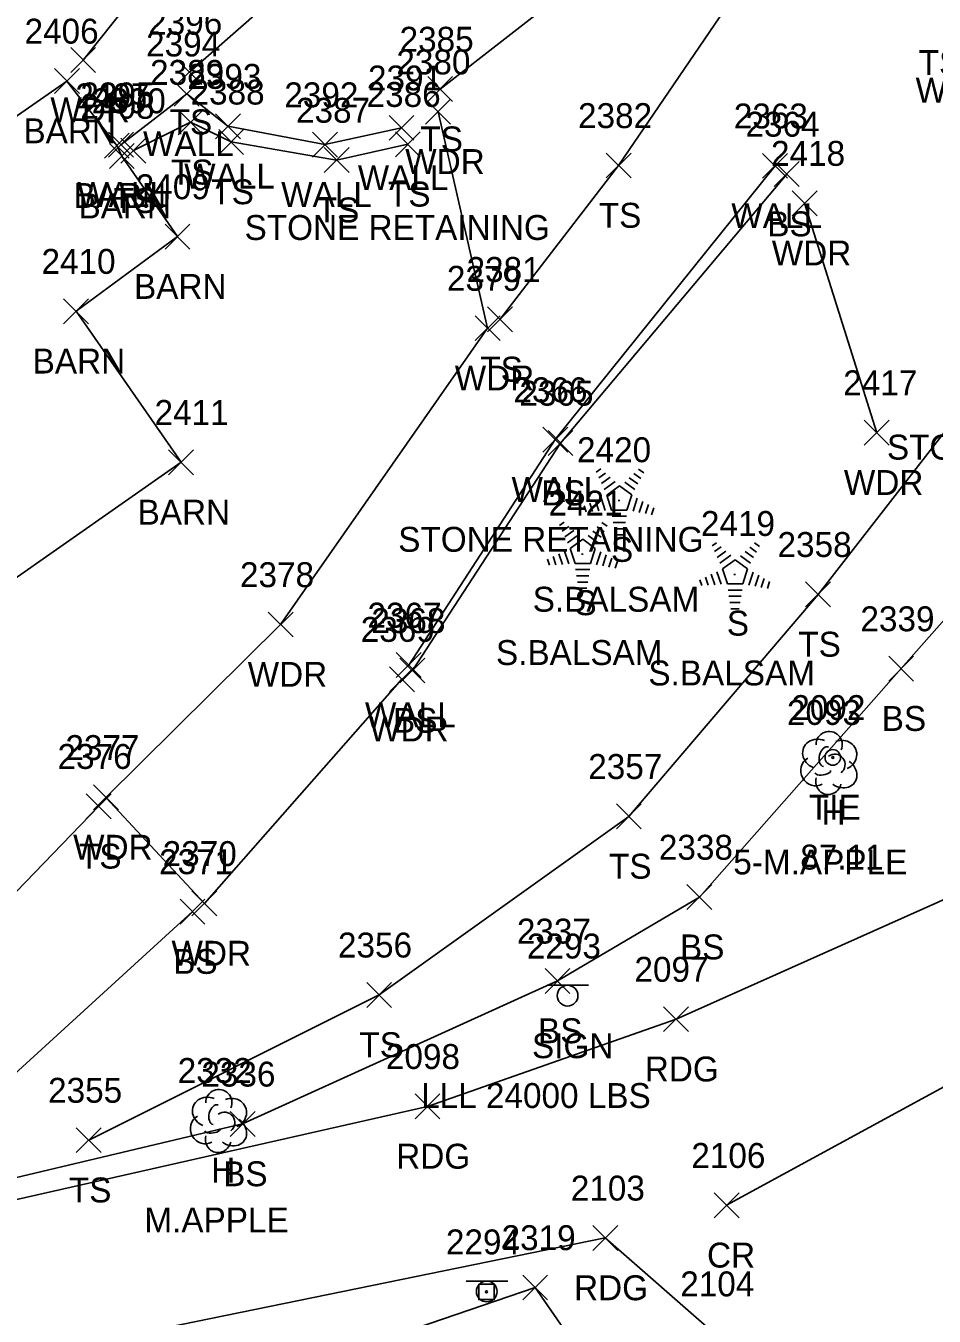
# Model space of a CAD drawing. Extents: x 1633660 to 1636532, y 388643 to 392631.
# Drawn here: x 1634544.1 to 1634617, y 389113.6 to 389217.2 of the extents above; entities that cross this region are included whole.
import ezdxf

# ---------------------------------------------------------------- set-up
doc = ezdxf.new("R2010")
doc.units = 0
for name, color, linetype in [('C_A', 7, 'Continuous'), ('C_C', 7, 'Continuous'), ('C_I', 7, 'Continuous'), ('CBP', 7, 'Continuous'), ('L_A', 7, 'Continuous'), ('L_C', 7, 'Continuous'), ('L_I', 7, 'Continuous'), ('L_TIC', 7, 'Continuous'), ('LAHR', 7, 'Continuous'), ('LAWA', 7, 'Continuous'), ('LBC', 7, 'Continuous'), ('LELB', 7, 'Continuous'), ('LTC', 7, 'Continuous'), ('LTD', 7, 'Continuous'), ('LW', 7, 'Continuous'), ('P_A', 7, 'Continuous'), ('P_I', 7, 'Continuous'), ('P_TIC', 7, 'Continuous'), ('PEU', 7, 'Continuous'), ('PRC', 7, 'Continuous'), ('S_A', 7, 'Continuous'), ('S_C', 7, 'Continuous'), ('S_I', 7, 'Continuous'), ('SRM', 7, 'Continuous'), ('SSGN', 7, 'Continuous')]:
    doc.layers.add(name, color=color, linetype=linetype)

msp = doc.modelspace()

# ---------------------------------------------------------------- linework, layer by layer
at = {"layer": 'CBP'}
for radius in [0.625, 0.0833]:
    msp.add_circle((1634608.88, 389158.44), radius, dxfattribs=at)
at = {"layer": 'L_TIC'}
for points in [[(1634547.68, 389213.42), (1634549.68, 389215.42)], [(1634549.68, 389213.42), (1634547.68, 389215.42)], [(1634556.21, 389212.46), (1634558.21, 389214.46)], [(1634558.21, 389212.46), (1634556.21, 389214.46)], [(1634546.37, 389211.74), (1634548.37, 389213.74)], [(1634548.37, 389211.74), (1634546.37, 389213.74)], [(1634555.99, 389210.71), (1634557.99, 389212.71)], [(1634557.99, 389210.71), (1634555.99, 389212.71)], [(1634576.35, 389211.09), (1634578.35, 389213.09)], [(1634578.35, 389211.09), (1634576.35, 389213.09)], [(1634576.18, 389209.27), (1634578.18, 389211.27)], [(1634578.18, 389209.27), (1634576.18, 389211.27)], [(1634556.31, 389208.43), (1634558.31, 389210.43)], [(1634558.31, 389208.43), (1634556.31, 389210.43)], [(1634559.3, 389208.11), (1634561.3, 389210.11)], [(1634561.3, 389208.11), (1634559.3, 389210.11)], [(1634573.24, 389207.98), (1634575.24, 389209.98)], [(1634575.24, 389207.98), (1634573.24, 389209.98)], [(1634550.38, 389206.55), (1634552.38, 389208.55)], [(1634552.38, 389206.55), (1634550.38, 389208.55)], [(1634550.71, 389206.62), (1634552.71, 389208.62)], [(1634552.71, 389206.62), (1634550.71, 389208.62)], [(1634551.71, 389206.15), (1634553.71, 389208.15)], [(1634553.71, 389206.15), (1634551.71, 389208.15)], [(1634559.56, 389206.85), (1634561.56, 389208.85)], [(1634561.56, 389206.85), (1634559.56, 389208.85)], [(1634567.09, 389206.63), (1634569.09, 389208.63)], [(1634569.09, 389206.63), (1634567.09, 389208.63)], [(1634573.75, 389206.66), (1634575.75, 389208.66)], [(1634575.75, 389206.66), (1634573.75, 389208.66)], [(1634550.78, 389205.71), (1634552.78, 389207.71)], [(1634552.78, 389205.71), (1634550.78, 389207.71)], [(1634568.03, 389205.39), (1634570.03, 389207.39)], [(1634570.03, 389205.39), (1634568.03, 389207.39)], [(1634590.68, 389204.96), (1634592.68, 389206.96)], [(1634592.68, 389204.96), (1634590.68, 389206.96)], [(1634603.24, 389204.93), (1634605.24, 389206.93)], [(1634605.24, 389204.93), (1634603.24, 389206.93)], [(1634604.18, 389204.27), (1634606.18, 389206.27)], [(1634606.18, 389204.27), (1634604.18, 389206.27)], [(1634605.62, 389201.93), (1634607.62, 389203.93)], [(1634607.62, 389201.93), (1634605.62, 389203.93)], [(1634555.25, 389199.25), (1634557.25, 389201.25)], [(1634557.25, 389199.25), (1634555.25, 389201.25)], [(1634547.11, 389193.26), (1634549.11, 389195.26)], [(1634549.11, 389193.26), (1634547.11, 389195.26)], [(1634581.16, 389192.61), (1634583.16, 389194.61)], [(1634583.16, 389192.61), (1634581.16, 389194.61)], [(1634580.16, 389191.9), (1634582.16, 389193.9)], [(1634582.16, 389191.9), (1634580.16, 389193.9)], [(1634611.41, 389183.51), (1634613.41, 389185.51)], [(1634613.41, 389183.51), (1634611.41, 389185.51)], [(1634585.59, 389182.95), (1634587.59, 389184.95)], [(1634587.59, 389182.95), (1634585.59, 389184.95)], [(1634586.01, 389182.68), (1634588.01, 389184.68)], [(1634588.01, 389182.68), (1634586.01, 389184.68)], [(1634555.54, 389181.13), (1634557.54, 389183.13)], [(1634557.54, 389181.13), (1634555.54, 389183.13)], [(1634606.7, 389170.53), (1634608.7, 389172.53)], [(1634608.7, 389170.53), (1634606.7, 389172.53)], [(1634563.53, 389168.11), (1634565.53, 389170.11)], [(1634565.53, 389168.11), (1634563.53, 389170.11)], [(1634573.82, 389164.86), (1634575.82, 389166.86)], [(1634575.82, 389164.86), (1634573.82, 389166.86)], [(1634613.37, 389164.57), (1634615.37, 389166.57)], [(1634615.37, 389164.57), (1634613.37, 389166.57)], [(1634573.28, 389163.72), (1634575.28, 389165.72)], [(1634575.28, 389163.72), (1634573.28, 389165.72)], [(1634574.12, 389164.42), (1634576.12, 389166.42)], [(1634576.12, 389164.42), (1634574.12, 389166.42)], [(1634549.51, 389154.23), (1634551.51, 389156.23)], [(1634551.51, 389154.23), (1634549.51, 389156.23)], [(1634548.93, 389153.52), (1634550.93, 389155.52)], [(1634550.93, 389153.52), (1634548.93, 389155.52)], [(1634591.5, 389152.71), (1634593.5, 389154.71)], [(1634593.5, 389152.71), (1634591.5, 389154.71)], [(1634597.17, 389146.23), (1634599.17, 389148.23)], [(1634599.17, 389146.23), (1634597.17, 389148.23)], [(1634556.46, 389145.07), (1634558.46, 389147.07)], [(1634558.46, 389145.07), (1634556.46, 389147.07)], [(1634557.41, 389145.72), (1634559.41, 389147.72)], [(1634559.41, 389145.72), (1634557.41, 389147.72)], [(1634585.77, 389139.5), (1634587.77, 389141.5)], [(1634587.77, 389139.5), (1634585.77, 389141.5)], [(1634571.45, 389138.38), (1634573.45, 389140.38)], [(1634573.45, 389138.38), (1634571.45, 389140.38)], [(1634560.48, 389128.02), (1634562.48, 389130.02)], [(1634562.48, 389128.02), (1634560.48, 389130.02)], [(1634548.12, 389126.72), (1634550.12, 389128.72)], [(1634550.12, 389126.72), (1634548.12, 389128.72)], [(1634583.98, 389114.89), (1634585.98, 389116.89)], [(1634585.98, 389114.89), (1634583.98, 389116.89)]]:
    msp.add_lwpolyline(points, dxfattribs=at)
at = {"layer": 'LAHR'}
msp.add_lwpolyline([(1634592.83, 389104.54), (1634584.98, 389115.89), (1634550.04, 389103.95), (1634534, 389099.98), (1634517.73, 389095.86)], dxfattribs=at)
at = {"layer": 'LAWA'}
for points in [[(1634548.68, 389214.42), (1634560.11, 389228.78), (1634577.19, 389239.89), (1634573.18, 389256.45), (1634558.62, 389243.61), (1634537.14, 389225.34)], [(1634574.28, 389164.72), (1634558.41, 389146.72), (1634550.51, 389155.23), (1634564.53, 389169.11), (1634581.16, 389192.9), (1634577.18, 389210.27)], [(1634612.41, 389184.51), (1634606.62, 389202.93)]]:
    msp.add_lwpolyline(points, dxfattribs=at)
at = {"layer": 'LBC'}
for points in [[(1634547.37, 389212.74), (1634551.38, 389207.55), (1634551.78, 389206.71), (1634556.25, 389200.25), (1634548.11, 389194.26), (1634556.54, 389182.13), (1634523.36, 389158.91), (1634510.25, 389177.57), (1634509.8, 389178.01), (1634505.98, 389183.95)], [(1634505.98, 389183.95), (1634547.37, 389212.74)]]:
    msp.add_lwpolyline(points, dxfattribs=at)
at = {"layer": 'LELB'}
for points in [[(1634557.21, 389213.46), (1634572.64, 389227), (1634591.28, 389248.44), (1634585.9, 389258.89)], [(1634582.16, 389193.61), (1634591.68, 389205.96), (1634606.29, 389227.42)], [(1634593.65, 389224.8), (1634577.35, 389212.09)], [(1634501.66, 389122.01), (1634509.16, 389120.48), (1634529.78, 389121.5), (1634561.48, 389129.02), (1634586.77, 389140.5), (1634598.17, 389147.23), (1634614.37, 389165.57), (1634626.27, 389179.01), (1634635.5, 389192.7), (1634628, 389216.03)], [(1634574.75, 389207.66), (1634569.03, 389206.39), (1634560.56, 389207.85), (1634557.31, 389209.43), (1634552.71, 389207.15)], [(1634605.18, 389205.27), (1634587.01, 389183.68), (1634575.12, 389165.42)], [(1634549.12, 389127.72), (1634572.45, 389139.38), (1634592.5, 389153.71), (1634607.7, 389171.53), (1634620.26, 389187.66)], [(1634503.74, 389126.25), (1634526.85, 389132.85), (1634533, 389137.01), (1634549.93, 389154.52)], [(1634557.46, 389146.07), (1634533.53, 389124.23)]]:
    msp.add_lwpolyline(points, dxfattribs=at)
at = {"layer": 'LTC'}
for p, q in [((1634589.88, 389181.35), (1634590.24, 389181.61)), ((1634590.09, 389180.88), (1634590.62, 389181.27)), ((1634592.91, 389181.24), (1634593.46, 389180.84)), ((1634593.28, 389181.59), (1634593.7, 389181.29)), ((1634590.3, 389180.42), (1634591.01, 389180.93)), ((1634590.51, 389179.95), (1634591.39, 389180.59)), ((1634590.74, 389179.5), (1634591.75, 389180.23)), ((1634591.75, 389180.23), (1634592.75, 389179.51)), ((1634592.17, 389180.55), (1634592.98, 389179.96)), ((1634592.54, 389180.89), (1634593.22, 389180.4)), ((1634589.83, 389179.06), (1634590.1, 389178.23)), ((1634590.28, 389179.28), (1634590.61, 389178.26)), ((1634590.74, 389179.5), (1634591.12, 389178.3)), ((1634592.75, 389179.51), (1634592.35, 389178.3)), ((1634593.18, 389179.24), (1634592.85, 389178.2)), ((1634593.63, 389178.99), (1634593.34, 389178.1)), ((1634588.92, 389178.63), (1634589.07, 389178.16)), ((1634589.37, 389178.85), (1634589.58, 389178.19)), ((1634592.35, 389178.3), (1634591.12, 389178.3)), ((1634594.07, 389178.74), (1634593.84, 389178.01)), ((1634594.52, 389178.49), (1634594.33, 389177.91)), ((1634586.94, 389177.07), (1634587.3, 389177.32)), ((1634587.15, 389176.6), (1634587.68, 389176.99)), ((1634589.97, 389176.96), (1634590.52, 389176.56)), ((1634590.34, 389177.31), (1634590.76, 389177)), ((1634592.32, 389177.8), (1634591.17, 389177.8)), ((1634592.23, 389177.3), (1634591.24, 389177.3)), ((1634587.36, 389176.14), (1634588.07, 389176.65)), ((1634587.57, 389175.67), (1634588.45, 389176.31)), ((1634587.8, 389175.21), (1634588.81, 389175.95)), ((1634588.81, 389175.95), (1634589.8, 389175.22)), ((1634589.23, 389176.26), (1634590.04, 389175.67)), ((1634589.6, 389176.61), (1634590.28, 389176.12)), ((1634592.15, 389176.8), (1634591.32, 389176.8)), ((1634592.07, 389176.3), (1634591.39, 389176.3)), ((1634587.34, 389175), (1634587.67, 389173.98)), ((1634587.8, 389175.21), (1634588.18, 389174.02)), ((1634589.8, 389175.22), (1634589.41, 389174.02)), ((1634590.24, 389174.95), (1634589.9, 389173.91)), ((1634599.18, 389175.43), (1634599.54, 389175.68)), ((1634599.39, 389174.96), (1634599.92, 389175.34)), ((1634599.6, 389174.49), (1634600.3, 389175.01)), ((1634601.84, 389174.97), (1634602.52, 389174.48)), ((1634602.21, 389175.32), (1634602.76, 389174.92)), ((1634602.58, 389175.67), (1634603, 389175.36)), ((1634585.97, 389174.35), (1634586.13, 389173.88)), ((1634586.43, 389174.56), (1634586.64, 389173.91)), ((1634586.89, 389174.78), (1634587.16, 389173.94)), ((1634589.41, 389174.02), (1634588.18, 389174.02)), ((1634590.69, 389174.7), (1634590.4, 389173.82)), ((1634591.13, 389174.45), (1634590.89, 389173.72)), ((1634591.58, 389174.2), (1634591.39, 389173.63)), ((1634599.81, 389174.03), (1634600.69, 389174.67)), ((1634600.03, 389173.57), (1634601.05, 389174.31)), ((1634601.05, 389174.31), (1634602.04, 389173.58)), ((1634601.47, 389174.62), (1634602.28, 389174.03)), ((1634589.37, 389173.52), (1634588.23, 389173.52)), ((1634589.29, 389173.02), (1634588.3, 389173.02)), ((1634598.67, 389172.92), (1634598.88, 389172.27)), ((1634599.12, 389173.14), (1634599.4, 389172.3)), ((1634599.58, 389173.35), (1634599.91, 389172.34)), ((1634600.03, 389173.57), (1634600.42, 389172.38)), ((1634602.04, 389173.58), (1634601.65, 389172.38)), ((1634602.48, 389173.31), (1634602.14, 389172.27)), ((1634602.93, 389173.06), (1634602.64, 389172.18)), ((1634603.37, 389172.81), (1634603.13, 389172.08)), ((1634589.21, 389172.52), (1634588.38, 389172.52)), ((1634589.12, 389172.02), (1634588.45, 389172.02)), ((1634598.21, 389172.7), (1634598.37, 389172.24)), ((1634601.65, 389172.38), (1634600.42, 389172.38)), ((1634601.61, 389171.88), (1634600.47, 389171.88)), ((1634603.81, 389172.56), (1634603.63, 389171.99)), ((1634601.53, 389171.38), (1634600.54, 389171.38)), ((1634601.45, 389170.88), (1634600.61, 389170.88)), ((1634601.36, 389170.38), (1634600.69, 389170.38))]:
    msp.add_line(p, q, dxfattribs=at)
at = {"layer": 'LTD'}
for p, q in [((1634608.54, 389158.05), (1634608.54, 389158.05)), ((1634608.54, 389158.05), (1634608.54, 389158.05)), ((1634559.53, 389129.31), (1634559.53, 389129.31)), ((1634559.53, 389129.31), (1634559.53, 389129.31))]:
    msp.add_line(p, q, dxfattribs=at)
for centre in [(1634608.59, 389159.48), (1634559.57, 389130.74)]:
    msp.add_arc(centre, 1.05, 335.5272, 180.9563, dxfattribs=at)
for centre, major_axis, ratio, start_param, end_param in [((1634607.75, 389158.71), (1.21, -0.51), 0.895232, 1.570796, 4.712389), ((1634608.33, 389158.5), (-0.208, -0.792), 0.645439, 3.141593, 6.283185), ((1634609.58, 389158.63), (-1.14, -0.48), 0.949671, 1.570796, 4.712389), ((1634607.46, 389157.34), (0.58, -1.04), 0.959034, 3.141593, 6.283185), ((1634609.04, 389157.88), (-0.5, 0.667), 0.989748, 3.141593, 6.283185), ((1634608.08, 389157.3), (-0.625, -0.083), 0.423636, 0, 3.141593), ((1634609.54, 389157.21), (-1.09, 0.79), 0.841452, 1.570796, 4.712389), ((1634608.54, 389156.55), (0.26, 1.06), 0.942809, 1.570796, 4.712389), ((1634558.74, 389129.97), (1.21, -0.51), 0.895232, 1.570796, 4.712389), ((1634559.32, 389129.76), (-0.208, -0.792), 0.645439, 3.141593, 6.283185), ((1634560.57, 389129.89), (-1.14, -0.48), 0.949671, 1.570796, 4.712389), ((1634558.44, 389128.6), (0.58, -1.04), 0.959034, 3.141593, 6.283185), ((1634560.03, 389129.14), (-0.5, 0.667), 0.989748, 3.141593, 6.283185), ((1634560.53, 389128.47), (-1.09, 0.79), 0.841452, 1.570796, 4.712389), ((1634559.07, 389128.56), (-0.625, -0.083), 0.423636, 0, 3.141593), ((1634559.53, 389127.81), (0.26, 1.06), 0.942809, 1.570796, 4.712389)]:
    msp.add_ellipse(centre, major_axis=major_axis, ratio=ratio, start_param=start_param, end_param=end_param, dxfattribs=at)
at = {"layer": 'LW'}
for points in [[(1634574.24, 389208.98), (1634568.09, 389207.63), (1634560.3, 389209.11), (1634556.99, 389211.71), (1634551.71, 389207.62)], [(1634604.24, 389205.93), (1634586.59, 389183.95), (1634574.82, 389165.86)]]:
    msp.add_lwpolyline(points, dxfattribs=at)
at = {"layer": 'P_TIC'}
for points in [[(1634595.29, 389136.43), (1634597.29, 389138.43)], [(1634597.29, 389136.43), (1634595.29, 389138.43)], [(1634575.33, 389129.43), (1634577.33, 389131.43)], [(1634577.33, 389129.43), (1634575.33, 389131.43)], [(1634599.35, 389121.49), (1634601.35, 389123.49)], [(1634601.35, 389121.49), (1634599.35, 389123.49)], [(1634589.61, 389118.87), (1634591.61, 389120.87)], [(1634591.61, 389118.87), (1634589.61, 389120.87)]]:
    msp.add_lwpolyline(points, dxfattribs=at)
at = {"layer": 'PEU'}
for points in [[(1634681.66, 389181.92), (1634655.28, 389174.45), (1634621.42, 389148.64), (1634596.29, 389137.43), (1634576.33, 389130.43), (1634529, 389119.71), (1634497.86, 389117.98)], [(1634495.26, 389106.11), (1634528.41, 389107.16), (1634590.61, 389119.87), (1634599.41, 389112.18), (1634604.17, 389099.81)]]:
    msp.add_lwpolyline(points, dxfattribs=at)
at = {"layer": 'PRC'}
msp.add_lwpolyline([(1634600.35, 389122.49), (1634623.26, 389134.96), (1634653.06, 389154.85)], dxfattribs=at)
at = {"layer": 'SRM'}
msp.add_lwpolyline([(1634580.44, 389116.17), (1634581.69, 389116.17), (1634581.69, 389114.92), (1634580.44, 389114.92)], close=True, dxfattribs=at)
msp.add_circle((1634581.07, 389115.55), 0.0833, dxfattribs=at)
at = {"layer": 'SSGN'}
for p, q in [((1634585.94, 389140.15), (1634589.27, 389140.15)), ((1634587.58, 389139.32), (1634587.58, 389139.32)), ((1634579.44, 389116.4), (1634582.77, 389116.4)), ((1634581.09, 389115.57), (1634581.09, 389115.57))]:
    msp.add_line(p, q, dxfattribs=at)
for centre in [(1634587.58, 389139.32), (1634581.09, 389115.57)]:
    msp.add_circle(centre, 0.833, dxfattribs=at)

# ---------------------------------------------------------------- texts
at = {"layer": 'C_A'}
msp.add_text('TIE', height=2, dxfattribs=at).set_placement((1634606.96, 389153.44))
at = {"layer": 'C_C'}
msp.add_text('87.11', height=2, dxfattribs=at).set_placement((1634606.27, 389149.44))
at = {"layer": 'C_I'}
msp.add_text('2092', height=2, dxfattribs=at).set_placement((1634605.55, 389161.44))
at = {"layer": 'L_A'}
for s, p in [('TS', (1634615.78, 389213.22)), ('WALL', (1634615.53, 389211)), ('WDR', (1634546.04, 389209.42)), ('TS', (1634555.62, 389208.46)), ('BARN', (1634543.88, 389207.74)), ('TS', (1634575.76, 389207.09)), ('WALL', (1634553.48, 389206.71)), ('WDR', (1634574.54, 389205.27)), ('TS', (1634555.72, 389204.43)), ('WALL', (1634556.79, 389204.11)), ('WALL', (1634570.73, 389203.98)), ('TS', (1634558.97, 389202.85)), ('BARN', (1634547.9, 389202.55)), ('WALL', (1634548.2, 389202.62)), ('TS', (1634551.12, 389202.15)), ('WALL', (1634564.58, 389202.63)), ('TS', (1634573.16, 389202.66)), ('BARN', (1634548.3, 389201.71)), ('TS', (1634567.44, 389201.39)), ('TS', (1634590.09, 389200.96)), ('WALL', (1634600.73, 389200.93)), ('BS', (1634603.62, 389200.27)), ('WDR', (1634603.98, 389197.93)), ('BARN', (1634552.76, 389195.25)), ('BARN', (1634544.62, 389189.26)), ('TS', (1634580.57, 389188.61)), ('WDR', (1634578.52, 389187.9)), ('WDR', (1634609.77, 389179.51)), ('WALL', (1634583.08, 389178.95)), ('BS', (1634585.46, 389178.68)), ('BARN', (1634553.05, 389177.13)), ('S', (1634591.07, 389174.14)), ('S', (1634588.13, 389169.86)), ('S', (1634600.37, 389168.22)), ('TS', (1634606.11, 389166.53)), ('WDR', (1634561.89, 389164.11)), ('WALL', (1634571.31, 389160.86)), ('BS', (1634573.56, 389160.42)), ('BS', (1634612.81, 389160.57)), ('WDR', (1634571.65, 389159.72)), ('H', (1634607.98, 389153.05)), ('WDR', (1634547.87, 389150.23)), ('TS', (1634548.34, 389149.52)), ('TS', (1634590.91, 389148.71)), ('BS', (1634596.61, 389142.23)), ('WDR', (1634555.77, 389141.72)), ('BS', (1634555.9, 389141.07)), ('BS', (1634585.21, 389135.5)), ('TS', (1634570.86, 389134.38)), ('H', (1634558.96, 389124.31)), ('BS', (1634559.92, 389124.02)), ('TS', (1634547.53, 389122.72))]:
    msp.add_text(s, height=2, dxfattribs=at).set_placement(p)
at = {"layer": 'L_C'}
for s, p in [('STONE RETAINING', (1634561.64, 389199.98)), ('STONE RETAINING', (1634613.23, 389182.35)), ('STONE RETAINING', (1634573.98, 389174.95)), ('S.BALSAM', (1634584.78, 389170.14)), ('S.BALSAM', (1634581.83, 389165.86)), ('S.BALSAM', (1634594.07, 389164.22)), ('5-M.APPLE', (1634600.89, 389149.05)), ('M.APPLE', (1634553.59, 389120.31))]:
    msp.add_text(s, height=2, dxfattribs=at).set_placement(p)
at = {"layer": 'L_I'}
for s, p in [('2396', (1634553.9, 389216.46)), ('2406', (1634543.97, 389215.74)), ('2394', (1634553.73, 389214.71)), ('2385', (1634574.09, 389215.09)), ('2380', (1634573.83, 389213.27)), ('2389', (1634554.05, 389212.43)), ('2393', (1634557.04, 389212.11)), ('2391', (1634571.55, 389211.98)), ('2407', (1634548.05, 389210.55)), ('2395', (1634548.45, 389210.62)), ('2390', (1634549.36, 389210.15)), ('2388', (1634557.3, 389210.85)), ('2392', (1634564.83, 389210.63)), ('2386', (1634571.44, 389210.66)), ('2408', (1634548.45, 389209.71)), ('2387', (1634565.77, 389209.39)), ('2382', (1634588.42, 389208.96)), ('2363', (1634600.93, 389208.93)), ('2364', (1634601.87, 389208.27)), ('2418', (1634603.92, 389205.93)), ('2409', (1634552.9, 389203.25)), ('2410', (1634545.33, 389197.26)), ('2379', (1634577.89, 389195.9)), ('2381', (1634579.47, 389196.61)), ('2417', (1634609.72, 389187.51)), ('2366', (1634583.23, 389186.95)), ('2365', (1634583.71, 389186.68)), ('2411', (1634554.41, 389185.13)), ('2420', (1634588.34, 389182.14)), ('2421', (1634586.05, 389177.86)), ('2419', (1634598.29, 389176.22)), ('2358', (1634604.44, 389174.53)), ('2378', (1634561.27, 389172.11)), ('2367', (1634571.51, 389168.86)), ('2369', (1634570.97, 389167.72)), ('2368', (1634571.82, 389168.42)), ('2339', (1634611.1, 389168.57)), ('2093', (1634605.2, 389161.05)), ('2376', (1634546.62, 389157.52)), ('2377', (1634547.25, 389158.23)), ('2357', (1634589.24, 389156.71)), ('2338', (1634594.91, 389150.23)), ('2371', (1634554.77, 389149.07)), ('2370', (1634555.06, 389149.72)), ('2337', (1634583.51, 389143.5)), ('2356', (1634569.14, 389142.38)), ('2332', (1634556.27, 389132.31)), ('2336', (1634558.17, 389132.02)), ('2355', (1634545.86, 389130.72)), ('2319', (1634582.28, 389118.89))]:
    msp.add_text(s, height=2, dxfattribs=at).set_placement(p)
at = {"layer": 'LTC'}
for p in [(1634591.63, 389179.25), (1634588.69, 389174.96), (1634600.93, 389173.32)]:
    msp.add_text('.', height=1.04, rotation=270, dxfattribs=at).set_placement(p)
at = {"layer": 'P_A'}
for s, p in [('RDG', (1634593.78, 389132.43)), ('RDG', (1634573.82, 389125.43)), ('CR', (1634598.78, 389117.49)), ('RDG', (1634588.1, 389114.87))]:
    msp.add_text(s, height=2, dxfattribs=at).set_placement(p)
at = {"layer": 'P_I'}
for s, p in [('2097', (1634592.95, 389140.43)), ('2098', (1634572.99, 389133.43)), ('2106', (1634597.52, 389125.49)), ('2103', (1634587.84, 389122.87)), ('2104', (1634596.63, 389115.18))]:
    msp.add_text(s, height=2, dxfattribs=at).set_placement(p)
at = {"layer": 'S_A'}
msp.add_text('SIGN', height=2, dxfattribs=at).set_placement((1634584.72, 389134.3))
at = {"layer": 'S_C'}
msp.add_text('LLL 24000 LBS', height=2, dxfattribs=at).set_placement((1634575.82, 389130.3))
at = {"layer": 'S_I'}
for s, p in [('2293', (1634584.31, 389142.3)), ('2294', (1634577.81, 389118.55)), ('2294', (1634577.81, 389118.55))]:
    msp.add_text(s, height=2, dxfattribs=at).set_placement(p)

doc.saveas('drawing.dxf')
